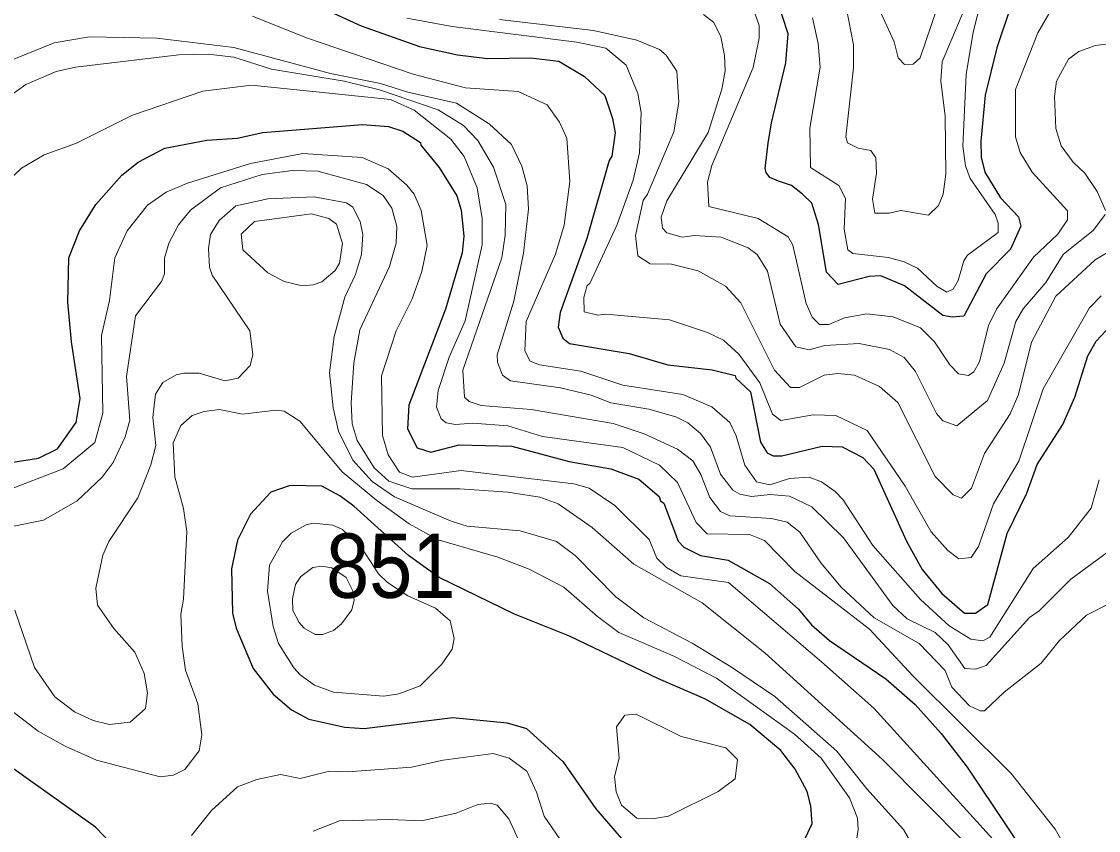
# Model space of a CAD drawing. Extents: x 673.3 to 698.5, y 6984.3 to 7012.3.
# Drawn here: x 685.408 to 686.747, y 7006.379 to 7007.385 of the extents above; entities that cross this region are included whole.
import ezdxf

# ---------------------------------------------------------------- set-up
doc = ezdxf.new("R2010")
doc.units = 0
doc.header["$LTSCALE"] = 0.032
doc.layers.add('1', color=7, linetype='Continuous', lineweight=25)
doc.layers.add('2', color=7, linetype='Continuous', lineweight=13)
doc.layers.add('21', color=7, linetype='Continuous')

msp = doc.modelspace()

# ---------------------------------------------------------------- linework, layer by layer
at = {"layer": '1'}
for points in [[(686.7479, 7007.5019), (686.7207, 7007.5093), (686.7127, 7007.5091), (686.6811, 7007.4924), (686.6657, 7007.4743), (686.653, 7007.4504), (686.6204, 7007.3526)], [(685.7095, 7007.4351), (685.8301, 7007.3797), (685.9027, 7007.3541), (685.9496, 7007.3435), (685.9871, 7007.3392), (686.0407, 7007.3399), (686.0757, 7007.3358), (686.1077, 7007.3168), (686.1328, 7007.2932), (686.1426, 7007.2647), (686.1457, 7007.2468), (686.1418, 7007.2176), (686.1382, 7007.2122), (686.1107, 7007.1153), (686.0775, 7007.0231), (686.075, 7007.0052), (686.0808, 7006.9915), (686.0889, 7006.9849), (686.1634, 7006.9723), (686.2112, 7006.9583), (686.2666, 7006.9522), (686.2952, 7006.945), (686.2959, 7006.9415), (686.3142, 7006.9246), (686.3265, 7006.8622), (686.3348, 7006.8489), (686.3423, 7006.845), (686.3532, 7006.8451), (686.4031, 7006.857), (686.428, 7006.8561), (686.4536, 7006.8431), (686.4674, 7006.8285), (686.5081, 7006.7389), (686.5273, 7006.7038), (686.5519, 7006.6739), (686.5802, 7006.6494), (686.5937, 7006.6495), (686.6092, 7006.6602), (686.6333, 7006.7483), (686.6578, 7006.7988), (686.6706, 7006.8341), (686.7022, 7006.8841), (686.7174, 7006.918), (686.7335, 7006.9696), (686.7439, 7006.9875), (686.7627, 7007.0075)], [(686.6204, 7007.3526), (686.6058, 7007.2936), (686.6003, 7007.2365), (686.601, 7007.2164), (686.6056, 7007.198), (686.6247, 7007.1659), (686.6472, 7007.1422), (686.6503, 7007.1308), (686.6373, 7007.1019), (686.6071, 7007.0713), (686.5793, 7007.0188), (686.5649, 7007.0175), (686.5532, 7007.0194), (686.5057, 7007.0565), (686.476, 7007.0691), (686.4617, 7007.0679), (686.423, 7007.0583), (686.4087, 7007.0736), (686.3987, 7007.1328), (686.3903, 7007.1594), (686.3786, 7007.1705), (686.3651, 7007.1811), (686.349, 7007.1865), (686.3383, 7007.1911), (686.3337, 7007.1972), (686.3323, 7007.2024), (686.336, 7007.2339), (686.3401, 7007.2593), (686.358, 7007.3336), (686.3607, 7007.37), (686.3469, 7007.4132)], [(685.392, 7006.8363), (685.4288, 7006.8423), (685.4525, 7006.8536), (685.4755, 7006.8864), (685.4804, 7006.9164), (685.4698, 7006.9868), (685.4651, 7007.0363), (685.4664, 7007.0914), (685.4796, 7007.1249), (685.5001, 7007.1578), (685.5323, 7007.1939), (685.5528, 7007.2104), (685.5858, 7007.2276), (685.6379, 7007.2374), (685.6757, 7007.2401), (685.7076, 7007.247), (685.8318, 7007.2569), (685.864, 7007.2544), (685.8819, 7007.2487), (685.9038, 7007.2348), (685.9042, 7007.2314), (685.9271, 7007.2038), (685.9488, 7007.1685), (685.9545, 7007.1507), (685.9576, 7007.1182), (685.9557, 7007.0975), (685.9349, 7007.0275), (685.8892, 7006.908), (685.8877, 7006.8787), (685.8997, 7006.8549), (685.9164, 7006.8498), (685.9517, 7006.8587), (686.0174, 7006.857), (686.0887, 7006.8382), (686.1406, 7006.829), (686.1754, 7006.816), (686.2006, 7006.7947), (686.2021, 7006.7892), (686.2063, 7006.7862), (686.224, 7006.739), (686.2313, 7006.7314), (686.2519, 7006.721), (686.2861, 7006.7152), (686.3377, 7006.6862), (686.3736, 7006.6545), (686.3898, 7006.6349), (686.4123, 7006.6155), (686.4823, 7006.5676), (686.5189, 7006.5359), (686.5511, 7006.4998), (686.5835, 7006.4581), (686.6831, 7006.3092)], [(686.3826, 7006.37), (686.3908, 7006.3879), (686.3892, 7006.4099), (686.3845, 7006.4275), (686.3696, 7006.4553), (686.3516, 7006.4785), (686.3133, 7006.511), (686.2574, 7006.543), (686.1995, 7006.5679), (686.089, 7006.6207), (686.0206, 7006.6484), (685.927, 7006.694), (685.8888, 7006.7211), (685.821, 7006.7825), (685.8036, 7006.7955), (685.781, 7006.8074), (685.7418, 7006.8081), (685.7175, 7006.7999), (685.6925, 7006.7725), (685.6764, 7006.7402), (685.6687, 7006.7045), (685.6701, 7006.6496), (685.6745, 7006.6307), (685.6956, 7006.5807), (685.7204, 7006.5486), (685.7433, 7006.5291), (685.7651, 7006.5178), (685.8095, 7006.5075), (685.8337, 7006.5062), (685.9441, 7006.5198), (686.0116, 7006.5129), (686.0355, 7006.506), (686.0809, 7006.465), (686.1218, 7006.406), (686.1587, 7006.3636)], [(685.5291, 7006.3528), (685.4997, 7006.3832), (685.3946, 7006.4579), (685.367, 7006.4826), (685.3262, 7006.5281), (685.3129, 7006.538), (685.2893, 7006.5474), (685.2416, 7006.5525), (685.2091, 7006.5659), (685.1728, 7006.5869), (685.1568, 7006.5932), (685.1254, 7006.5955), (685.0808, 7006.5891), (685.0336, 7006.5955), (684.9877, 7006.5939), (684.9715, 7006.5899), (684.9562, 7006.5811), (684.946, 7006.5709), (684.9399, 7006.5587), (684.9357, 7006.5405), (684.9365, 7006.5093), (684.9837, 7006.4013), (685.0111, 7006.372)]]:
    msp.add_lwpolyline(points, dxfattribs=at)
at = {"layer": '2'}
for points in [[(686.5455, 7007.3996), (686.5252, 7007.34), (686.5163, 7007.3322), (686.5054, 7007.3318), (686.4977, 7007.3398), (686.4925, 7007.3597), (686.4511, 7007.4507)], [(686.4334, 7007.4011), (686.4422, 7007.3562), (686.4423, 7007.3276), (686.4325, 7007.2419), (686.4347, 7007.2344), (686.4481, 7007.2278), (686.4635, 7007.2248), (686.4697, 7007.2155), (686.4706, 7007.1966), (686.4659, 7007.1644), (686.4685, 7007.1467), (686.4866, 7007.1467), (686.5009, 7007.15), (686.5353, 7007.1445), (686.5479, 7007.1565), (686.5537, 7007.1705), (686.5571, 7007.1955), (686.5562, 7007.2673), (686.5506, 7007.3115), (686.5522, 7007.335), (686.5931, 7007.4317)], [(686.3155, 7007.4073), (686.325, 7007.3803), (686.325, 7007.3646), (686.3173, 7007.3279), (686.2659, 7007.206), (686.2606, 7007.1852), (686.2624, 7007.1551), (686.3236, 7007.1402), (686.3607, 7007.1173), (686.3665, 7007.1072), (686.3833, 7007.0344), (686.3909, 7007.0175), (686.3998, 7007.0082), (686.4114, 7007.0085), (686.4311, 7007.0166), (686.4588, 7007.0215), (686.4916, 7007.018), (686.5256, 7007.0041), (686.5429, 7006.9867), (686.5619, 7006.9584), (686.5726, 7006.9472), (686.5852, 7006.945), (686.5918, 7006.9496), (686.5988, 7006.9619), (686.6098, 7007.007), (686.6199, 7007.0275), (686.666, 7007.0921), (686.6961, 7007.1208), (686.7083, 7007.1386), (686.7084, 7007.1499), (686.6642, 7007.1979), (686.6492, 7007.2224), (686.6437, 7007.2417), (686.6434, 7007.3007), (686.6712, 7007.3711), (686.6878, 7007.3996)], [(686.5993, 7007.4047), (686.5909, 7007.372), (686.5823, 7007.3194), (686.5782, 7007.2302), (686.5812, 7007.2057), (686.5873, 7007.1898), (686.6182, 7007.145), (686.6221, 7007.1344), (686.6221, 7007.1228), (686.5838, 7007.0945), (686.5793, 7007.0877), (686.5724, 7007.0631), (686.5659, 7007.0525), (686.5581, 7007.0486), (686.546, 7007.0555), (686.5216, 7007.0786), (686.5051, 7007.0865), (686.4856, 7007.0916), (686.4412, 7007.0965), (686.4349, 7007.1014), (686.4307, 7007.127), (686.4323, 7007.165), (686.4239, 7007.1812), (686.3885, 7007.2035), (686.3877, 7007.2526), (686.4006, 7007.3285), (686.3982, 7007.3578), (686.391, 7007.3898)], [(685.6949, 7007.3919), (685.7621, 7007.3649), (685.8946, 7007.3196), (685.9595, 7007.3025), (686.0252, 7007.2983), (686.0612, 7007.2817), (686.0765, 7007.2601), (686.0856, 7007.2402), (686.0895, 7007.1862), (686.0823, 7007.1318), (686.0717, 7007.0959), (686.035, 7007.0122), (686.0334, 7006.9758), (686.0403, 7006.9627), (686.0517, 7006.9584), (686.1029, 7006.9504), (686.1552, 7006.9328), (686.2301, 7006.9214), (686.2661, 7006.906), (686.2882, 7006.8864), (686.2962, 7006.8699), (686.307, 7006.8334), (686.3214, 7006.8126), (686.3379, 7006.809), (686.3624, 7006.817), (686.3868, 7006.8187), (686.4022, 7006.8127), (686.4192, 7006.8009), (686.4292, 7006.7902), (686.4663, 7006.7335), (686.5253, 7006.6663), (686.5611, 7006.6339), (686.5881, 7006.6172), (686.6028, 7006.6152), (686.6117, 7006.6197), (686.6657, 7006.705), (686.7091, 7006.7435), (686.7377, 7006.7798), (686.7475, 7006.8154)], [(686.1595, 7007.331), (686.134, 7007.3521), (686.0982, 7007.3595), (685.9432, 7007.379), (685.8866, 7007.3892)], [(686.7549, 7007.1453), (686.7407, 7007.1256), (686.7027, 7007.0953), (686.6812, 7007.0608), (686.653, 7007.0277), (686.6441, 7007.0122), (686.6294, 7006.9601), (686.6088, 7006.9139), (686.5706, 7006.8823), (686.5533, 7006.8884), (686.5452, 7006.8976), (686.5191, 7006.95), (686.5053, 7006.9672), (686.4869, 7006.9774), (686.4493, 7006.9849), (686.4064, 7006.9823), (686.3868, 7006.9767), (686.3706, 7006.9808), (686.3511, 7007.009), (686.3354, 7007.0747), (686.3225, 7007.0955), (686.311, 7007.1038), (686.2774, 7007.1168), (686.2439, 7007.1192), (686.2291, 7007.1168), (686.2101, 7007.1222), (686.2045, 7007.1282), (686.2029, 7007.1419), (686.2099, 7007.1621), (686.2613, 7007.2471), (686.2786, 7007.3012), (686.2825, 7007.3236), (686.2818, 7007.3429), (686.2771, 7007.3661), (686.2684, 7007.3841), (686.2555, 7007.3937)], [(686.0021, 7007.3875), (686.1187, 7007.374), (686.1729, 7007.362), (686.2011, 7007.3504), (686.2091, 7007.3431), (686.2223, 7007.3232), (686.2248, 7007.2848), (686.2188, 7007.2481), (686.1862, 7007.1703), (686.1808, 7007.1627), (686.1711, 7007.119), (686.1738, 7007.0937), (686.1894, 7007.0838), (686.2158, 7007.0834), (686.249, 7007.075), (686.2831, 7007.0561), (686.3021, 7007.0353), (686.344, 7006.9518), (686.364, 7006.93), (686.3751, 7006.9302), (686.4058, 7006.9455), (686.4228, 7006.9474), (686.4435, 7006.9453), (686.4746, 7006.9313), (686.4971, 7006.9112), (686.5435, 7006.8195), (686.5659, 7006.7964), (686.5766, 7006.7926), (686.5887, 7006.8049), (686.6049, 7006.8478), (686.6371, 7006.8975), (686.6474, 7006.9213), (686.6636, 7006.9863), (686.6939, 7007.0435), (686.7427, 7007.089), (686.7661, 7007.1028)], [(685.3515, 7007.3196), (685.4483, 7007.3586), (685.4923, 7007.3659), (685.5761, 7007.3643), (685.6715, 7007.353), (685.792, 7007.3204), (685.8542, 7007.3081), (685.8878, 7007.2973), (685.9487, 7007.2837), (685.9892, 7007.2578), (686.017, 7007.2324), (686.0299, 7007.2053), (686.0365, 7007.1809), (686.0382, 7007.152), (686.0317, 7007.0972), (686.0196, 7007.0373), (685.9992, 7006.9705), (685.9993, 7006.9614), (686.0055, 7006.9453), (686.0156, 7006.9383), (686.078, 7006.9297), (686.1158, 7006.9206), (686.1406, 7006.9108), (686.1876, 7006.9032), (686.2213, 7006.8934), (686.2361, 7006.886), (686.252, 7006.8729), (686.2645, 7006.8559), (686.2767, 7006.8223), (686.2923, 7006.8025), (686.3006, 7006.7976), (686.3155, 7006.7946), (686.3384, 7006.7968), (686.3624, 7006.795), (686.3904, 7006.7818), (686.4296, 7006.7432), (686.4912, 7006.6589), (686.509, 7006.6423), (686.5435, 7006.6252), (686.5597, 7006.61), (686.5805, 7006.5808), (686.5943, 7006.5799), (686.6069, 7006.5843), (686.661, 7006.6442), (686.6731, 7006.6522), (686.7125, 7006.6916), (686.7593, 7006.7262)], [(686.7634, 7007.3577), (686.7432, 7007.3553), (686.7224, 7007.348), (686.7094, 7007.3382), (686.6946, 7007.3108), (686.6922, 7007.2919), (686.6935, 7007.2521), (686.7005, 7007.2307), (686.7153, 7007.2102), (686.7298, 7007.1964), (686.7451, 7007.1738), (686.7556, 7007.1501)], [(686.7613, 7006.662), (686.7318, 7006.647), (686.6984, 7006.6156), (686.6756, 7006.5872), (686.6294, 7006.5514), (686.6052, 7006.5281), (686.5996, 7006.528), (686.5865, 7006.5342), (686.5645, 7006.5574), (686.5559, 7006.578), (686.5239, 7006.6116), (686.4677, 7006.6436), (686.4267, 7006.6819), (686.4014, 7006.7119), (686.3753, 7006.7503), (686.3596, 7006.7625), (686.34, 7006.7673), (686.2885, 7006.7705), (686.2767, 7006.7757), (686.2635, 7006.7932), (686.2524, 7006.822), (686.2424, 7006.839), (686.2234, 7006.8533), (686.1819, 7006.8723), (686.1432, 7006.8853), (686.0412, 7006.9026), (685.979, 7006.9076), (685.9642, 7006.9128), (685.9583, 7006.9181), (685.9563, 7006.9516), (686.0049, 7007.0911), (686.0089, 7007.1194), (686.0097, 7007.1575), (685.9945, 7007.2041), (685.9749, 7007.2371), (685.9571, 7007.2558), (685.9259, 7007.2755), (685.8528, 7007.3002), (685.8089, 7007.3111), (685.7184, 7007.3258), (685.6718, 7007.3407), (685.6398, 7007.3447), (685.6034, 7007.3439), (685.4747, 7007.3285), (685.4506, 7007.3229), (685.4131, 7007.3067), (685.361, 7007.2695)], [(686.7501, 7007.0442), (686.7356, 7007.0291), (686.6778, 7006.9284), (686.6476, 7006.8383), (686.6161, 7006.7855), (686.5977, 7006.7325), (686.5886, 7006.7186), (686.5729, 7006.7171), (686.5594, 7006.7275), (686.5388, 7006.7505), (686.5065, 7006.8073), (686.459, 7006.8767), (686.4203, 7006.8953), (686.3918, 7006.8962), (686.3518, 7006.8889), (686.3415, 7006.8968), (686.3258, 7006.9358), (686.2997, 7006.9715), (686.2804, 7006.9887), (686.2605, 7006.9986), (686.2132, 7007.014), (686.1343, 7007.0214), (686.1243, 7007.0199), (686.1071, 7007.0242), (686.1067, 7007.0418), (686.1108, 7007.057), (686.1141, 7007.0595), (686.1481, 7007.1327), (686.1681, 7007.188), (686.1759, 7007.2217), (686.1782, 7007.2719), (686.1739, 7007.2955), (686.1595, 7007.331)], [(686.7328, 7006.3108), (686.6928, 7006.3809), (686.6382, 7006.4501), (686.5163, 7006.5711), (686.462, 7006.6296), (686.3693, 7006.7013), (686.3315, 7006.7397), (686.3129, 7006.7471), (686.2601, 7006.748), (686.2467, 7006.762), (686.2233, 7006.812), (686.2011, 7006.8333), (686.1552, 7006.8553), (686.0556, 7006.869), (686.0122, 7006.8822), (685.9687, 7006.8855), (685.9474, 7006.8842), (685.9357, 7006.8863), (685.9294, 7006.891), (685.9238, 7006.9054), (685.9259, 7006.9265), (685.9395, 7006.9679), (685.9593, 7007.0128), (685.9805, 7007.1073), (685.9804, 7007.1402), (685.9743, 7007.1785), (685.958, 7007.2172), (685.9415, 7007.2388), (685.8957, 7007.2747), (685.8663, 7007.2883), (685.6937, 7007.3058), (685.6333, 7007.2985), (685.5458, 7007.2688), (685.4761, 7007.2339), (685.4359, 7007.2195), (685.4077, 7007.2028), (685.3695, 7007.1669)], [(685.346, 7006.7853), (685.4594, 7006.8289), (685.4989, 7006.8617), (685.5089, 7006.8982), (685.5073, 7006.9949), (685.517, 7007.0383), (685.5236, 7007.0911), (685.539, 7007.125), (685.5644, 7007.1567), (685.5876, 7007.1728), (685.614, 7007.1842), (685.6924, 7007.2086), (685.7574, 7007.221), (685.8314, 7007.2161), (685.8634, 7007.2018), (685.8868, 7007.1817), (685.8957, 7007.1705), (685.9045, 7007.15), (685.9119, 7007.1068), (685.9054, 7007.0741), (685.8934, 7007.0405), (685.8733, 7007.0006), (685.8551, 7006.9445), (685.8567, 7006.8705), (685.8636, 7006.8463), (685.8777, 7006.8248), (685.8937, 7006.8187), (685.9545, 7006.8268), (686.0943, 7006.8104), (686.1134, 7006.8047), (686.1452, 7006.7833), (686.1881, 7006.741), (686.1977, 7006.718), (686.2096, 7006.7064), (686.2273, 7006.6958), (686.2866, 7006.6875), (686.4023, 7006.5891), (686.4673, 7006.5313), (686.6276, 7006.3548)], [(686.582, 7006.3629), (686.4783, 7006.4675), (686.3317, 7006.6001), (686.254, 7006.6623), (686.1692, 7006.7105), (686.117, 7006.7561), (686.0749, 7006.7853), (686.0522, 7006.7936), (686.0125, 7006.7999), (685.9526, 7006.8039), (685.893, 7006.8041), (685.8645, 7006.8135), (685.8461, 7006.8301), (685.8249, 7006.8643), (685.8189, 7006.8849), (685.8175, 7006.9108), (685.8207, 7006.9609), (685.8284, 7007.0017), (685.8651, 7007.0805), (685.8736, 7007.1096), (685.8745, 7007.1301), (685.8682, 7007.153), (685.8574, 7007.1689), (685.8367, 7007.1825), (685.7761, 7007.1991), (685.7445, 7007.1998), (685.7067, 7007.195), (685.6549, 7007.1783), (685.6178, 7007.1507), (685.6027, 7007.1325), (685.5909, 7007.1096), (685.5855, 7007.091), (685.5854, 7007.0713), (685.5816, 7007.0618), (685.5496, 7007.0192), (685.5383, 7006.9436), (685.5424, 7006.8894), (685.5364, 7006.8686), (685.5216, 7006.8367), (685.5081, 7006.8187), (685.4769, 7006.789)], [(686.2906, 7006.5825), (686.2416, 7006.612), (686.1814, 7006.6438), (686.1465, 7006.6698), (686.096, 7006.721), (686.0728, 7006.7387), (686.0275, 7006.7518), (685.9617, 7006.7577), (685.9419, 7006.7639), (685.8714, 7006.7943), (685.8437, 7006.8133), (685.8195, 7006.8395), (685.8018, 7006.8756), (685.7952, 7006.9048), (685.7907, 7006.9484), (685.7964, 7006.9933), (685.8096, 7007.0424), (685.8228, 7007.0705), (685.8305, 7007.0954), (685.8322, 7007.1203), (685.8289, 7007.1363), (685.8198, 7007.1541), (685.8116, 7007.1597), (685.7717, 7007.1672), (685.7139, 7007.1648), (685.6741, 7007.156), (685.6535, 7007.1375), (685.6426, 7007.1203), (685.6401, 7007.1028), (685.6416, 7007.0796), (685.6449, 7007.0698), (685.6916, 7007.0004), (685.6953, 7006.9712), (685.6919, 7006.9575), (685.6772, 7006.9417), (685.6605, 7006.9385), (685.6284, 7006.948), (685.6093, 7006.948), (685.5999, 7006.9456), (685.5833, 7006.9361), (685.5743, 7006.9216), (685.5709, 7006.8927), (685.5748, 7006.8579), (685.5684, 7006.8337), (685.5521, 7006.7929), (685.5161, 7006.7387), (685.5087, 7006.7217), (685.5, 7006.6806), (685.5023, 7006.6593), (685.5224, 7006.6303), (685.5484, 7006.601), (685.5602, 7006.5744), (685.5643, 7006.5502), (685.5618, 7006.5307), (685.5427, 7006.514), (685.5171, 7006.5109), (685.4966, 7006.5161), (685.4737, 7006.5268), (685.4492, 7006.5453), (685.4237, 7006.582), (685.3995, 7006.6531)], [(686.0821, 7006.6819), (686.0389, 7006.7042), (685.9998, 7006.7189), (685.9258, 7006.7407), (685.8898, 7006.7607), (685.8494, 7006.7894), (685.8062, 7006.8252), (685.7538, 7006.8881), (685.7342, 7006.9006), (685.7239, 7006.9017), (685.6826, 7006.8969), (685.6537, 7006.9025), (685.6346, 7006.9002), (685.6199, 7006.8953), (685.6058, 7006.8827), (685.5961, 7006.8611), (685.5984, 7006.819), (685.6091, 7006.7794), (685.6131, 7006.7509), (685.609, 7006.667), (685.6059, 7006.6483), (685.6075, 7006.608), (685.6117, 7006.5787), (685.6269, 7006.5369), (685.6318, 7006.4981), (685.6286, 7006.4782), (685.6106, 7006.4552), (685.5966, 7006.4482), (685.58, 7006.4459), (685.5011, 7006.4668), (685.4619, 7006.4842), (685.4283, 7006.5029), (685.3891, 7006.5329)], [(685.4769, 7006.789), (685.435, 7006.7651), (685.3981, 7006.7576)], [(686.4446, 7006.3595), (686.4478, 7006.3806), (686.447, 7006.3944), (686.4372, 7006.4199), (686.4019, 7006.469), (686.3687, 7006.4988), (686.2717, 7006.5688), (686.2177, 7006.5962), (686.1505, 7006.6256), (686.1237, 7006.6454), (686.0821, 7006.6819)], [(686.5178, 7006.3568), (686.5042, 7006.3804), (686.4586, 7006.4309), (686.4213, 7006.478), (686.3442, 7006.546), (686.2906, 7006.5825)], [(685.619, 7006.3731), (685.6437, 7006.4039), (685.6761, 7006.4335), (685.7001, 7006.4426), (685.7298, 7006.4488), (685.754, 7006.444), (685.7907, 7006.453), (685.8129, 7006.4523), (685.8927, 7006.4579), (685.9318, 7006.4668), (685.9943, 7006.475), (686.0141, 7006.4692), (686.0358, 7006.4528), (686.0478, 7006.4268), (686.0577, 7006.3971), (686.0819, 7006.3613)], [(685.7701, 7006.3784), (685.8029, 7006.3911), (685.8656, 7006.3928), (685.905, 7006.3912), (685.9481, 7006.4008), (685.975, 7006.4116), (685.9907, 7006.4131), (685.999, 7006.4106), (686.0137, 7006.3939), (686.0506, 7006.3136)]]:
    msp.add_lwpolyline(points, dxfattribs=at)
for points in [[(685.7568, 7007.0566), (685.7704, 7007.0575), (685.7812, 7007.0615), (685.7976, 7007.0756), (685.8031, 7007.0848), (685.8069, 7007.1089), (685.7995, 7007.1331), (685.7898, 7007.1403), (685.7682, 7007.146), (685.6972, 7007.1363), (685.6809, 7007.1208), (685.6827, 7007.1011), (685.7139, 7007.0725), (685.7343, 7007.062)], [(685.9406, 7006.6399), (685.9226, 7006.6558), (685.8879, 7006.6711), (685.8629, 7006.6877), (685.8516, 7006.6984), (685.8298, 7006.7316), (685.8069, 7006.7535), (685.7946, 7006.759), (685.7705, 7006.7615), (685.7617, 7006.7593), (685.7429, 7006.7488), (685.7321, 7006.738), (685.7158, 7006.7092), (685.7135, 7006.6769), (685.7207, 7006.6328), (685.7273, 7006.6116), (685.7461, 7006.5815), (685.7543, 7006.5728), (685.772, 7006.5599), (685.7955, 7006.5511), (685.8583, 7006.5462), (685.877, 7006.5492), (685.9034, 7006.5592), (685.9303, 7006.5862), (685.9433, 7006.6048), (685.9455, 7006.618)], [(685.7445, 7006.6671), (685.7483, 7006.6849), (685.755, 7006.6951), (685.7698, 7006.7063), (685.7812, 7006.7079), (685.7936, 7006.7057), (685.8112, 7006.6936), (685.8197, 7006.6774), (685.8211, 7006.6656), (685.8182, 7006.6535), (685.8057, 7006.6361), (685.7954, 7006.6278), (685.7818, 7006.6228), (685.7727, 7006.6228), (685.7591, 7006.631), (685.753, 7006.638), (685.7451, 7006.6527)], [(686.1721, 7006.5237), (686.1579, 7006.5228), (686.1476, 7006.5082), (686.1507, 7006.4692), (686.145, 7006.4463), (686.1471, 7006.4272), (686.1538, 7006.4109), (686.1727, 7006.3945), (686.1924, 7006.3936), (686.2119, 7006.3972), (686.2739, 7006.4275), (686.2949, 7006.4436), (686.298, 7006.4675), (686.2835, 7006.4821), (686.2278, 7006.4961)]]:
    msp.add_lwpolyline(points, close=True, dxfattribs=at)

# ---------------------------------------------------------------- texts
at = {"layer": '21', "width": 0.9}
msp.add_text('851', height=0.08, dxfattribs=at).set_placement((685.7864, 7006.6685))

doc.saveas('drawing.dxf')
